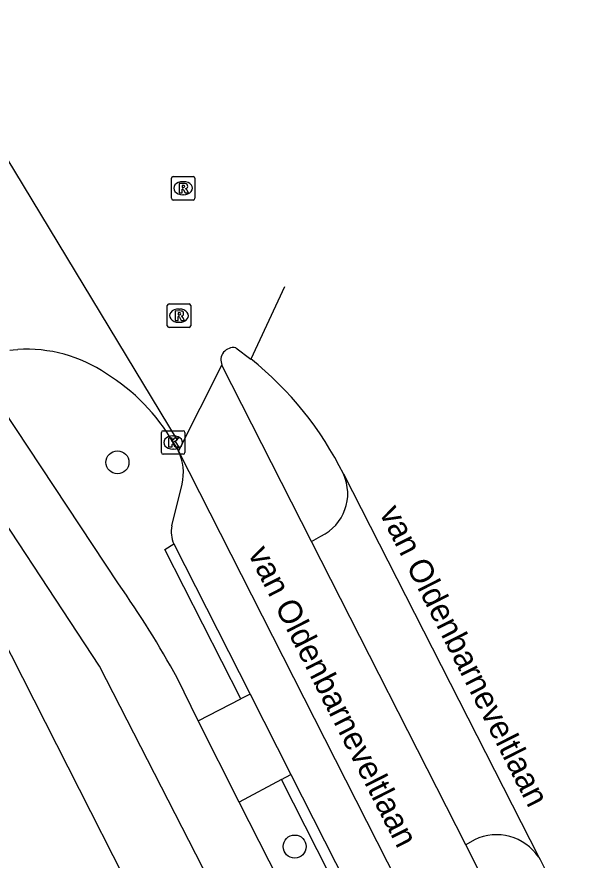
# Model space of a CAD drawing. Extents: x 162417 to 163721, y 384268 to 385416.
# Drawn here: x 163536.62 to 163561.17, y 385032.99 to 385068.83 of the extents above; entities that cross this region are included whole.
import ezdxf

# ---------------------------------------------------------------- set-up
doc = ezdxf.new("R2010")
doc.units = 0
for name, color, linetype in [('IMGEO_Boom', 7, 'Continuous'), ('IMGEO_Kolk', 7, 'Continuous'), ('IMGEO_Openbare_ruimte_label', 7, 'Continuous'), ('IMGEO_Parkeervlak_open', 7, 'Continuous'), ('IMGEO_Rijbaan_lokaal_gesloten', 7, 'Continuous'), ('IMGEO_Rioolput', 7, 'Continuous'), ('IMGEO_Voetpad_open', 7, 'Continuous')]:
    doc.layers.add(name, color=color, linetype=linetype)

msp = doc.modelspace()

# ---------------------------------------------------------------- linework, layer by layer
at = {"layer": 'IMGEO_Boom'}
for centre in [(163540.901, 385049.898), (163548.438, 385033.57)]:
    msp.add_circle(centre, 0.489, dxfattribs=at)
at = {"layer": 'IMGEO_Kolk'}
for p, q in [((163542.768, 385050.315), (163542.768, 385051.167)), ((163542.843, 385051.241), (163543.695, 385051.241)), ((163543.769, 385051.167), (163543.769, 385050.315)), ((163543.256, 385051.021), (163543.281, 385051.021)), ((163543.279, 385050.461), (163543.254, 385050.461)), ((163543.695, 385050.241), (163542.843, 385050.241))]:
    msp.add_line(p, q, dxfattribs=at)
for points in [[(163542.768, 385050.315), (163542.768, 385051.167)], [(163542.843, 385051.241), (163543.695, 385051.241)], [(163543.769, 385051.167), (163543.769, 385050.315)], [(163543.089, 385050.941), (163543.212, 385050.941), (163543.212, 385050.79), (163543.342, 385050.941), (163543.506, 385050.941), (163543.36, 385050.79), (163543.513, 385050.541), (163543.361, 385050.541), (163543.276, 385050.705), (163543.212, 385050.638), (163543.212, 385050.541), (163543.089, 385050.541), (163543.089, 385050.941)], [(163543.695, 385050.241), (163542.843, 385050.241)]]:
    msp.add_lwpolyline(points, dxfattribs=at)
for centre, start, end in [((163542.845, 385051.165), 91.552, 178.448), ((163542.845, 385051.165), 91.552, 178.448), ((163543.693, 385051.165), 1.552, 88.448), ((163543.693, 385051.165), 1.552, 88.448), ((163542.845, 385050.317), 181.552, 268.448), ((163542.845, 385050.317), 181.552, 268.448), ((163543.693, 385050.317), 271.552, 358.448), ((163543.693, 385050.317), 271.552, 358.448)]:
    msp.add_arc(centre, 0.0765, start, end, dxfattribs=at)
for centre, major_axis, ratio, start_param, end_param in [((163543.255, 385050.741), (-0.387, 0.002), 0.722429, 4.712389, 7.853982), ((163543.28, 385050.741), (-0.39, 0.002), 0.717154, 1.570796, 4.712389)]:
    msp.add_ellipse(centre, major_axis=major_axis, ratio=ratio, start_param=start_param, end_param=end_param, dxfattribs=at)
at = {"layer": 'IMGEO_Parkeervlak_open'}
msp.add_lwpolyline([(163543.214, 385047.198), (163543.658, 385048.976)], dxfattribs=at)
for centre, radius, start, end in [((163541.485, 385049.427), 2.219, 348.2768, 25.2048), ((163544.447, 385046.94), 1.26, 168.1634, 203.7612)]:
    msp.add_arc(centre, radius, start, end, dxfattribs=at)
at = {"layer": 'IMGEO_Rijbaan_lokaal_gesloten'}
for points in [[(163532.363, 385068.727), (163532.534, 385068.831), (163543.443, 385050.842), (163543.272, 385050.738)], [(163548.01, 385057.354), (163546.571, 385054.29)], [(163545.931, 385054.766), (163546.571, 385054.29)], [(163536.323, 385054.66), (163536.468, 385054.673), (163536.657, 385054.689)], [(163543.493, 385050.372), (163545.346, 385054.029)], [(163549.154, 385046.537), (163545.346, 385054.029)], [(163543.272, 385050.738), (163543.493, 385050.372)], [(163543.493, 385050.372), (163565.691, 385006.707), (163569.085, 385000), (163570.744, 384996.761), (163575.432, 384986.926)], [(163550.507, 385049.403), (163558.815, 385033.116)], [(163555.713, 385033.636), (163549.154, 385046.537)], [(163558.831, 385027.486), (163555.713, 385033.636)], [(163558.815, 385033.116), (163558.874, 385033.023), (163560.212, 385030.353)]]:
    msp.add_lwpolyline(points, dxfattribs=at)
for centre, radius, start, end in [((163545.828, 385054.247), 0.529, 78.8239, 204.294), ((163537.06, 385048.715), 5.988, 55.746, 93.8569), ((163537.688, 385043.107), 14.282, 26.1574, 51.5387), ((163536.016, 385046.533), 8.387, 30.0912, 58.2401)]:
    msp.add_arc(centre, radius, start, end, dxfattribs=at)
at = {"layer": 'IMGEO_Rioolput'}
for p, q in [((163543.193, 385061.121), (163543.193, 385061.973)), ((163543.268, 385062.047), (163544.12, 385062.047)), ((163544.194, 385061.973), (163544.194, 385061.121)), ((163543.681, 385061.827), (163543.706, 385061.827)), ((163543.704, 385061.267), (163543.679, 385061.267)), ((163544.12, 385061.047), (163543.268, 385061.047)), ((163543.019, 385055.706), (163543.019, 385056.558)), ((163543.094, 385056.632), (163543.946, 385056.632)), ((163544.02, 385056.558), (163544.02, 385055.706)), ((163543.507, 385056.412), (163543.532, 385056.412)), ((163543.53, 385055.852), (163543.505, 385055.852)), ((163543.946, 385055.632), (163543.094, 385055.632))]:
    msp.add_line(p, q, dxfattribs=at)
for points in [[(163543.193, 385061.121), (163543.193, 385061.973)], [(163543.268, 385062.047), (163544.12, 385062.047)], [(163544.194, 385061.973), (163544.194, 385061.121)], [(163543.782, 385061.745), (163543.53, 385061.747), (163543.53, 385061.347)], [(163543.708, 385061.666), (163543.654, 385061.666), (163543.654, 385061.585)], [(163543.654, 385061.585), (163543.706, 385061.585)], [(163543.53, 385061.347), (163543.654, 385061.347), (163543.654, 385061.509), (163543.665, 385061.509)], [(163543.712, 385061.48), (163543.783, 385061.347), (163543.923, 385061.347), (163543.858, 385061.473)], [(163544.12, 385061.047), (163543.268, 385061.047)], [(163543.019, 385055.706), (163543.019, 385056.558)], [(163543.094, 385056.632), (163543.946, 385056.632)], [(163544.02, 385056.558), (163544.02, 385055.706)], [(163543.608, 385056.33), (163543.356, 385056.332), (163543.356, 385055.932)], [(163543.534, 385056.251), (163543.48, 385056.251), (163543.48, 385056.17)], [(163543.48, 385056.17), (163543.532, 385056.17)], [(163543.356, 385055.932), (163543.48, 385055.932), (163543.48, 385056.094), (163543.491, 385056.094)], [(163543.538, 385056.065), (163543.609, 385055.932), (163543.749, 385055.932), (163543.684, 385056.058)], [(163543.946, 385055.632), (163543.094, 385055.632)]]:
    msp.add_lwpolyline(points, dxfattribs=at)
for centre, radius, start, end in [((163543.27, 385061.971), 0.0765, 91.552, 178.448), ((163543.27, 385061.971), 0.0765, 91.552, 178.448), ((163544.118, 385061.971), 0.0765, 1.552, 88.448), ((163544.118, 385061.971), 0.0765, 1.552, 88.448), ((163543.69, 385061.774), 0.19, 274.7715, 282.9687), ((163543.714, 385061.57), 0.0964, 77.0061, 93.1865), ((163543.728, 385061.627), 0.0378, 276.6634, 79.6772), ((163543.781, 385061.635), 0.109, 350.3612, 89.416), ((163543.779, 385061.635), 0.112, 277.5842, 350.9817), ((163543.664, 385061.456), 0.0533, 26.0293, 88.6989), ((163543.763, 385061.42), 0.108, 29.5134, 73.7905), ((163543.27, 385061.123), 0.0765, 181.552, 268.448), ((163543.27, 385061.123), 0.0765, 181.552, 268.448), ((163544.118, 385061.123), 0.0765, 271.552, 358.448), ((163544.118, 385061.123), 0.0765, 271.552, 358.448), ((163543.096, 385056.556), 0.0765, 91.552, 178.448), ((163543.096, 385056.556), 0.0765, 91.552, 178.448), ((163543.944, 385056.556), 0.0765, 1.552, 88.448), ((163543.944, 385056.556), 0.0765, 1.552, 88.448), ((163543.516, 385056.359), 0.19, 274.7715, 282.9687), ((163543.54, 385056.155), 0.0964, 77.0061, 93.1865), ((163543.554, 385056.212), 0.0378, 276.6634, 79.6772), ((163543.607, 385056.22), 0.109, 350.3612, 89.416), ((163543.605, 385056.22), 0.112, 277.5842, 350.9817), ((163543.49, 385056.041), 0.0533, 26.0293, 88.6989), ((163543.589, 385056.005), 0.108, 29.5134, 73.7905), ((163543.096, 385055.708), 0.0765, 181.552, 268.448), ((163543.096, 385055.708), 0.0765, 181.552, 268.448), ((163543.944, 385055.708), 0.0765, 271.552, 358.448), ((163543.944, 385055.708), 0.0765, 271.552, 358.448)]:
    msp.add_arc(centre, radius, start, end, dxfattribs=at)
for centre, major_axis, ratio, start_param, end_param in [((163543.68, 385061.547), (-0.387, 0.002), 0.722429, 4.712389, 7.853982), ((163543.705, 385061.547), (-0.39, 0.002), 0.717154, 1.570796, 4.712389), ((163543.506, 385056.132), (-0.387, 0.002), 0.722429, 4.712389, 7.853982), ((163543.531, 385056.132), (-0.39, 0.002), 0.717154, 1.570796, 4.712389)]:
    msp.add_ellipse(centre, major_axis=major_axis, ratio=ratio, start_param=start_param, end_param=end_param, dxfattribs=at)
at = {"layer": 'IMGEO_Voetpad_open'}
for points in [[(163540.948, 385044.731), (163536.021, 385052.178)], [(163574.621, 384973.481), (163547.457, 385026.967), (163540.137, 385041.23), (163534.186, 385050.269), (163533.893, 385050.706)], [(163549.154, 385046.537), (163549.553, 385046.766)], [(163546.142, 385039.842), (163542.917, 385046.2), (163543.294, 385046.432)], [(163543.294, 385046.432), (163546.539, 385040.046)], [(163534.443, 385045.503), (163557.559, 385000), (163571.782, 384971.962), (163572.96, 384969.64), (163599.332, 384917.655), (163619.201, 384879.411), (163644.977, 384828.162)], [(163544.329, 385038.909), (163543.44, 385040.738)], [(163546.539, 385040.046), (163546.142, 385039.842)], [(163546.539, 385040.046), (163548.271, 385036.636)], [(163544.329, 385038.909), (163546.142, 385039.842)], [(163546.082, 385035.462), (163544.329, 385038.909)], [(163547.877, 385036.425), (163548.271, 385036.636)], [(163548.271, 385036.636), (163556.848, 385019.747)], [(163547.877, 385036.425), (163546.082, 385035.462)], [(163556.439, 385019.546), (163547.877, 385036.425)], [(163554.626, 385018.654), (163546.082, 385035.462)], [(163556.09, 385033.858), (163555.713, 385033.636)]]:
    msp.add_lwpolyline(points, dxfattribs=at)
for centre, radius, start, end in [((163548.708, 385048.563), 1.986, 295.1879, 25.0344), ((163504.751, 385019.367), 44.199, 28.9158, 35.0201), ((163557.023, 385031.91), 2.16, 33.9382, 115.5979)]:
    msp.add_arc(centre, radius, start, end, dxfattribs=at)

# ---------------------------------------------------------------- texts
at = {"layer": 'IMGEO_Openbare_ruimte_label'}
for rotation, p in [(296.8725, (163552.021, 385047.765)), (296.9496, (163546.431, 385046.034))]:
    msp.add_text('van Oldenbarneveltlaan', height=1, rotation=rotation, dxfattribs=at).set_placement(p)

doc.saveas('drawing.dxf')
